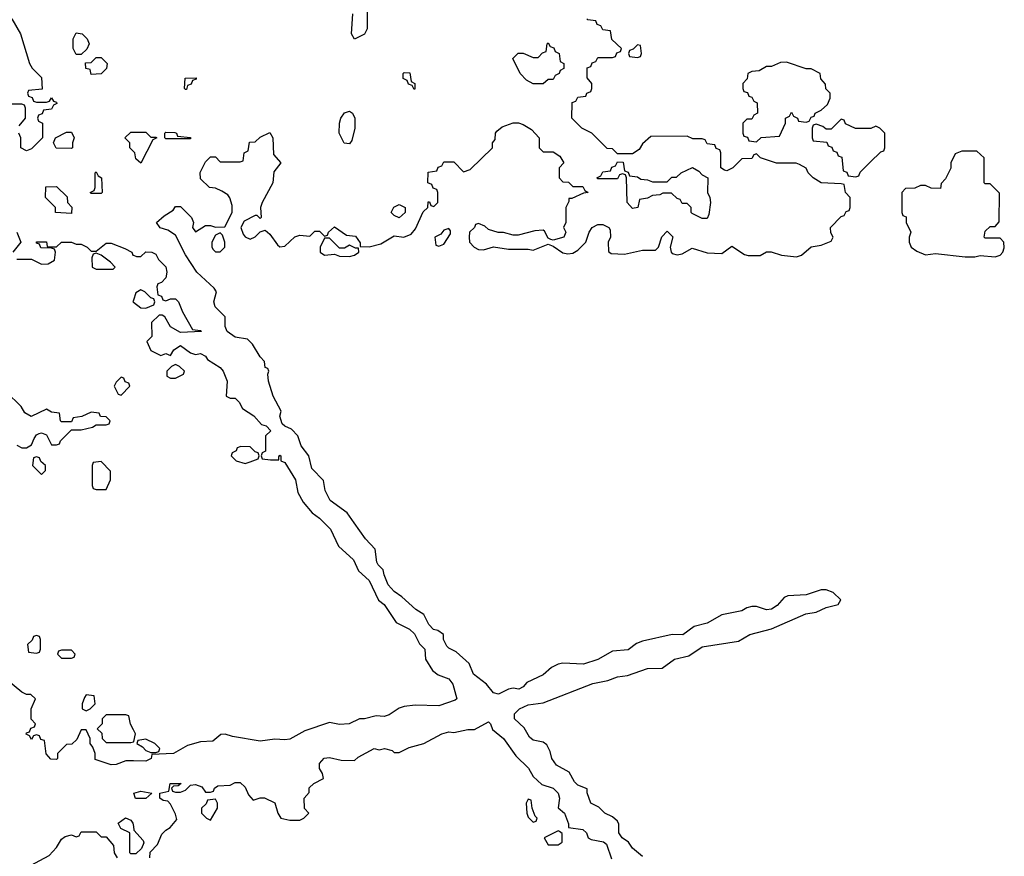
# Model space of a CAD drawing. Header units: inches. Extents: x 2601469 to 2753575, y 449403 to 582909.
# Tile 346 of 350: x 2709542 to 2713507, y 548656 to 552027. Entities that reach past the tile are written whole.
import ezdxf

# ---------------------------------------------------------------- set-up
doc = ezdxf.new("R2010")
doc.units = ezdxf.units.IN
doc.header["$MEASUREMENT"] = 0
for name, color, linetype in [('C7504', 7, 'Continuous'), ('C7505', 7, 'Continuous'), ('C7514', 7, 'Continuous'), ('C7515', 7, 'Continuous')]:
    doc.layers.add(name, color=color, linetype=linetype)

msp = doc.modelspace()

# ---------------------------------------------------------------- linework, layer by layer
at = {"layer": 'C7504', "color": 4, "elevation": 4}
for points in [[(2709610, 549546), (2709598, 549542), (2709592.7, 549527.3), (2709574, 549510), (2709578, 549478), (2709610, 549474), (2709622, 549478), (2709626, 549490), (2709626, 549530), (2709622, 549542)], [(2709750, 549486), (2709710, 549486), (2709698, 549482), (2709694, 549470), (2709710, 549454), (2709750, 549454), (2709762, 549458), (2709766, 549470)], [(2709810, 549306), (2709803.6, 549296.4), (2709794, 549270), (2709794, 549250), (2709810, 549242), (2709826, 549250), (2709846, 549270), (2709842, 549302)]]:
    msp.add_lwpolyline(points, close=True, dxfattribs=at)
for points in [[(2710000, 549040.4), (2709970, 549041.2), (2709930, 549026), (2709910, 549025.2), (2709846, 549046), (2709846, 549070), (2709836.4, 549096.4), (2709826, 549110), (2709826, 549130), (2709810, 549166), (2709790, 549166), (2709772.7, 549127.3), (2709751.6, 549108.4), (2709730, 549106), (2709694, 549070), (2709694, 549050), (2709690, 549046), (2709667.3, 549047.3), (2709648.4, 549068.4), (2709642, 549122), (2709627.3, 549127.3), (2709622, 549142), (2709610, 549146), (2709598, 549142), (2709590, 549126), (2709582, 549142), (2709568.4, 549148.4), (2709570, 549154), (2709582, 549158), (2709587.3, 549172.7), (2709602, 549178), (2709606, 549190), (2709588, 549208), (2709588, 549250), (2709606, 549290), (2709587.3, 549307.3), (2709570, 549308), (2709550, 549318), (2709488.9, 549368.9)], [(2710000, 549165.7), (2709988.4, 549188.4), (2709982, 549222), (2709970, 549226), (2709890, 549226), (2709874, 549210), (2709874, 549190), (2709854, 549170), (2709872.7, 549152.7), (2709874, 549130), (2709890, 549114), (2709990, 549114), (2710000, 549117.3)], [(2710000, 548666), (2709990, 548666), (2709986, 548670), (2709986, 548750), (2709948.7, 548768.7), (2709938, 548790), (2709968.4, 548811.6), (2709990, 548802), (2709998, 548790), (2710000, 548776)], [(2709568.7, 548610), (2709660.4, 548659.6), (2709690, 548691.3), (2709710, 548724.7), (2709724.7, 548735.3), (2709750, 548742), (2709770, 548734), (2709782, 548738), (2709790, 548754), (2709850, 548754), (2709870, 548734), (2709890, 548734), (2709919.6, 548699.6), (2709922, 548670), (2709934, 548650)]]:
    msp.add_lwpolyline(points, dxfattribs=at)
at = {"layer": 'C7505', "color": 4, "elevation": 4}
for points in [[(2709510.8, 552030), (2709544.7, 551970), (2709582, 551850), (2709591.6, 551831.6), (2709630, 551794), (2709632.7, 551747.3), (2709578, 551742), (2709574, 551730), (2709578, 551718), (2709592.7, 551712.7), (2709598, 551698), (2709610, 551694), (2709650, 551694), (2709662, 551698), (2709670, 551712), (2709678, 551698), (2709690, 551694), (2709691.1, 551688.9), (2709678, 551682), (2709670, 551666), (2709638, 551662), (2709632.7, 551647.3), (2709618, 551642), (2709614, 551630), (2709618, 551618), (2709634, 551610), (2709634, 551550), (2709590, 551506), (2709570, 551498), (2709546, 551510), (2709546, 551550), (2709538, 551570)], [(2709540.4, 551599.6), (2709566, 551630), (2709566, 551670), (2709562, 551682), (2709550, 551686), (2709490, 551686)], [(2710000, 551496), (2709986, 551510), (2709986, 551530), (2709966, 551550), (2709990, 551574), (2710000, 551574)], [(2709531, 551171), (2709546, 551130), (2709514, 551090)], [(2709530, 551062), (2709590, 551062), (2709630, 551042), (2709656.4, 551043.6), (2709682, 551058), (2709686, 551090), (2709682, 551102), (2709670, 551106), (2709627.3, 551107.3), (2709622, 551122), (2709610, 551126), (2709610, 551131.3), (2709650, 551131), (2709652.7, 551112.7), (2709670, 551111.3), (2709690, 551112), (2709710, 551130.8), (2709750.7, 551130.7), (2709770, 551122), (2709790, 551122), (2709814, 551110), (2709830, 551094), (2709850, 551094), (2709890, 551126), (2709910, 551126.8), (2709965.4, 551105.4), (2709994, 551090), (2709998, 551078), (2710000, 551077.3)], [(2710000, 550896), (2709998, 550890), (2710000, 550888.5)], [(2709530, 550312), (2709550, 550302), (2709570, 550302), (2709590, 550314), (2709600.2, 550339.8), (2709610, 550354), (2709620.4, 550359.6), (2709630, 550362), (2709650, 550354), (2709670, 550314), (2709690, 550314), (2709702, 550318), (2709706, 550330), (2709750, 550374), (2709790, 550374), (2709834.6, 550385.4), (2709850, 550394), (2709890, 550394), (2709902, 550398), (2709906, 550410), (2709890, 550426), (2709867.3, 550427.3), (2709862, 550442), (2709830, 550446), (2709791.6, 550428.4), (2709758, 550422), (2709750, 550406), (2709710, 550406), (2709706, 550410), (2709702, 550442), (2709670, 550446), (2709650, 550458), (2709588.4, 550428.4), (2709563.1, 550443.1), (2709548.4, 550468.4), (2709487.3, 550527.3)]]:
    msp.add_lwpolyline(points, dxfattribs=at)
for points in [[(2709770, 551886), (2709758, 551910), (2709758, 551950), (2709770, 551974), (2709794, 551970), (2709814, 551950), (2709822, 551930), (2709812.7, 551907.3), (2709790, 551886)], [(2709830, 551806), (2709826, 551826), (2709808, 551830), (2709807.3, 551852.7), (2709830, 551854), (2709850, 551874), (2709870, 551874), (2709894, 551850), (2709892, 551830), (2709870, 551808)], [(2709750, 551508), (2709688.4, 551508.4), (2709678, 551530), (2709686, 551550), (2709730, 551574), (2709750, 551574), (2709762, 551550), (2709754, 551530), (2709754, 551510)], [(2709830, 551326), (2709826, 551330), (2709842, 551338), (2709846, 551350), (2709846, 551410), (2709850, 551414), (2709858, 551398), (2709872, 551390), (2709874, 551330), (2709870, 551326)], [(2709750, 551246), (2709686, 551250), (2709686, 551270), (2709646, 551310), (2709647.3, 551352.7), (2709690, 551354), (2709732.7, 551312.7), (2709734, 551290), (2709751.6, 551271.6)], [(2709850, 551086), (2709838, 551082), (2709832.7, 551067.3), (2709834, 551030), (2709850, 551022), (2709910, 551022), (2709918, 551022), (2709926, 551030), (2709908, 551050), (2709870, 551078)], [(2709950, 550586), (2709930, 550566), (2709922, 550550), (2709938, 550518), (2709950, 550514), (2709986, 550550), (2709982, 550562), (2709967.3, 550567.3), (2709962, 550582)], [(2709610, 550266), (2709598, 550262), (2709594, 550230), (2709630, 550194), (2709646, 550210), (2709646, 550230), (2709627.3, 550247.3), (2709622, 550262)], [(2709870, 550246), (2709838, 550242), (2709834, 550230), (2709834, 550150), (2709838, 550138), (2709850, 550134), (2709890, 550134), (2709907.3, 550172.7), (2709907.3, 550207.3)]]:
    msp.add_lwpolyline(points, close=True, dxfattribs=at)
at = {"layer": 'C7514', "color": 4, "elevation": 4}
for points in [[(2710768.2, 550000), (2710793.7, 549973.7), (2710826.2, 549906.2), (2710886.8, 549850), (2710906, 549806), (2710950, 549766.8), (2710987.5, 549687.5), (2711010.4, 549670.4), (2711058.5, 549598.5), (2711111.7, 549571.7), (2711132.1, 549552.1), (2711152.7, 549512.7), (2711173.4, 549490), (2711176, 549450), (2711204, 549404), (2711226.8, 549386.8), (2711270, 549370.7), (2711286.8, 549350), (2711302, 549290), (2711295.3, 549284.7), (2711230, 549262), (2711134.6, 549265.4), (2711090, 549259.3), (2711070, 549253.2), (2711030, 549226.6), (2711010, 549219.3), (2710978, 549222), (2710930.4, 549209.6), (2710910, 549209.4), (2710869.4, 549189.4), (2710830, 549186.6), (2710790, 549195.3), (2710690, 549160.9), (2710630, 549128.2), (2710610, 549125.1), (2710570, 549128), (2710510, 549119.5), (2710399, 549139), (2710370, 549148), (2710352.7, 549147.3), (2710319.8, 549120.2), (2710270, 549117.2), (2710218, 549102), (2710162, 549070), (2710074, 549066), (2710072, 549050), (2710050, 549039), (2710000, 549040.4)], [(2712050, 548655.3), (2712010, 548688.7), (2711993.2, 548713.2), (2711968.7, 548730), (2711955.3, 548750), (2711954.6, 548785.4), (2711950, 548798), (2711930, 548815.3), (2711898, 548830), (2711874, 548854), (2711842, 548870), (2711828, 548912), (2711828, 548928), (2711790, 548942), (2711776.5, 548956.5), (2711754.8, 548994.8), (2711703.3, 549023.3), (2711685.2, 549050), (2711678.6, 549078.6), (2711664.7, 549104.7), (2711650, 549115.3), (2711610, 549124), (2711595.5, 549135.5), (2711573.8, 549173.8), (2711535.3, 549210), (2711535.3, 549230), (2711555.3, 549250), (2711590, 549266.8), (2711650, 549274.9), (2711850, 549352.4), (2711910, 549363.8), (2711950, 549379.3), (2711990, 549384.9), (2712070, 549412.7), (2712130, 549413.4), (2712179, 549450), (2712236.6, 549463.4), (2712290, 549500.5), (2712437.2, 549522.8), (2712482, 549550), (2712570, 549573), (2712707.7, 549632.3), (2712750, 549639.3), (2712790, 549658.4), (2712838, 549670), (2712849, 549690), (2712818.7, 549718.7), (2712790, 549729.5), (2712770, 549729.5), (2712710, 549709.5), (2712634.9, 549705.1), (2712621.3, 549698.7), (2712592.9, 549667.1), (2712570, 549651.8), (2712550, 549649.6), (2712510, 549662.9), (2712490, 549662), (2712470, 549657.2), (2712450, 549645.2), (2712370, 549629.4), (2712310, 549595.1), (2712258.4, 549581.6), (2712212.2, 549547.8), (2712170, 549549.6), (2712050, 549522.7), (2712026, 549514), (2711991.9, 549488.1), (2711930, 549482), (2711870, 549449.6), (2711812, 549430), (2711730, 549434.5), (2711710.3, 549429.7), (2711683.1, 549416.9), (2711650, 549387), (2711583.8, 549356.2), (2711570, 549339), (2711552, 549330), (2711530, 549333.2), (2711510, 549329.4), (2711470, 549309.2), (2711450, 549315.3), (2711422, 549350), (2711369.6, 549389.6), (2711352.3, 549432.3), (2711299.5, 549479.5), (2711270, 549494), (2711262.5, 549502.5), (2711249.3, 549530), (2711248.7, 549550), (2711226.3, 549566.3), (2711209, 549570), (2711189.6, 549589.6), (2711169.6, 549629.6), (2711137.2, 549650), (2711081.5, 549701.5), (2711050, 549722.7), (2711026.6, 549750), (2711009.4, 549790), (2711006, 549810), (2710985.2, 549830), (2710980.7, 549840.7), (2710974, 549894), (2710934.8, 549934.8), (2710888.7, 550000)], [(2710000, 549117.3), (2710002, 549118), (2710008, 549150), (2710000, 549165.7)], [(2710066, 548650), (2710067.3, 548672.7), (2710096.4, 548703.6), (2710114.6, 548745.4), (2710130, 548762), (2710148.4, 548771.6), (2710175.3, 548804.7), (2710170, 548826), (2710150, 548866), (2710138, 548878), (2710120.4, 548880.4), (2710106, 548890), (2710106, 548910), (2710142, 548918), (2710148, 548950), (2710192, 548950), (2710179.6, 548940.4), (2710162, 548938), (2710154, 548930), (2710158, 548918), (2710170, 548914), (2710190, 548914), (2710210, 548922), (2710230, 548942), (2710250, 548944.7), (2710275.3, 548935.3), (2710290, 548914), (2710310, 548914), (2710322, 548918), (2710326, 548930), (2710340.4, 548939.6), (2710390, 548942), (2710410, 548954), (2710430, 548954), (2710450, 548934), (2710463.6, 548903.6), (2710482, 548882), (2710510, 548892), (2710528.4, 548891.6), (2710570, 548872), (2710582, 548830), (2710594, 548810), (2710630, 548802), (2710670, 548802), (2710686, 548810), (2710706, 548830), (2710688.4, 548848.4), (2710688, 548890), (2710707.3, 548912.7), (2710708.4, 548931.6), (2710726, 548950), (2710766, 548970), (2710762, 548990), (2710749.4, 549009.4), (2710749.5, 549029.5), (2710768.2, 549051.8), (2710790, 549054.4), (2710836.4, 549043.6), (2710890, 549042), (2710904.7, 549055.3), (2710970, 549090.6), (2710990, 549084.7), (2711010.6, 549090.6), (2711042, 549082), (2711050, 549074), (2711070, 549074), (2711110, 549094), (2711170, 549111), (2711242, 549150), (2711270, 549157.1), (2711290, 549155.5), (2711346.4, 549166.4), (2711373.6, 549166.4), (2711430, 549198), (2711438, 549190), (2711446.8, 549166.8), (2711490.8, 549130), (2711540.5, 549060.5), (2711590.5, 549010.5), (2711610, 548978), (2711644.7, 548944.7), (2711690, 548930.6), (2711710.4, 548910.4), (2711715.5, 548890), (2711711.1, 548851.1), (2711736, 548830), (2711752.7, 548787.3), (2711752.7, 548772.7), (2711810, 548764.7), (2711824.7, 548750), (2711832, 548730), (2711843.5, 548723.5), (2711893.7, 548713.7), (2711904.7, 548704.7), (2711925.5, 548645.5)], [(2710000, 548776), (2710002, 548762), (2710039.6, 548719.6), (2710042, 548710), (2710032.7, 548687.3), (2710010, 548666), (2710000, 548666)]]:
    msp.add_lwpolyline(points, dxfattribs=at)
for points in [[(2710050, 549128), (2710018, 549122), (2710014, 549110), (2710036.9, 549096.9), (2710050, 549082), (2710070, 549074), (2710090, 549074), (2710102, 549078), (2710106, 549090), (2710086, 549110)], [(2710008.4, 548888.4), (2710002, 548910), (2710030, 548918.8), (2710074, 548910), (2710050, 548888.7)], [(2710330, 548886), (2710298, 548882), (2710292.7, 548867.3), (2710274, 548850), (2710274, 548830), (2710294, 548810), (2710310, 548802), (2710338, 548850), (2710338, 548870)], [(2711590, 548886), (2711582, 548870), (2711584.7, 548830), (2711590, 548814), (2711610, 548794), (2711622, 548798), (2711626, 548810), (2711618, 548818), (2711606, 548850), (2711602, 548882)], [(2711710, 548758), (2711654, 548730), (2711670, 548702), (2711710, 548702), (2711727.3, 548712.7), (2711727.3, 548747.3), (2711716.4, 548756.4)]]:
    msp.add_lwpolyline(points, close=True, dxfattribs=at)
at = {"layer": 'C7515', "color": 4, "elevation": 4}
for points in [[(2710942, 552110), (2710942, 551990), (2710931.1, 551968.9), (2710890, 551948), (2710878, 551970), (2710884, 552050)], [(2710888.7, 550000), (2710860.2, 550040.2), (2710792.7, 550090), (2710772.3, 550130), (2710765.2, 550170), (2710718.6, 550218.6), (2710706, 550270), (2710676, 550310), (2710662.7, 550350), (2710637.2, 550377.2), (2710609.2, 550389.2), (2710599, 550399), (2710589.4, 550429.4), (2710595.1, 550450), (2710562.7, 550510), (2710544, 550570), (2710542, 550598), (2710546, 550610), (2710542, 550622), (2710530, 550626), (2710528, 550650), (2710510, 550668), (2710479.3, 550719.3), (2710459, 550739), (2710410, 550747.3), (2710378, 550770), (2710369.5, 550790), (2710369.3, 550830), (2710329.5, 550870), (2710324.5, 550890), (2710334, 550930), (2710325.6, 550945.6), (2710256, 551010), (2710210, 551079), (2710170, 551159), (2710139.1, 551179.1), (2710108.1, 551188.1), (2710093.2, 551210), (2710123.2, 551236.8), (2710160.4, 551259.6), (2710170, 551274), (2710190, 551274), (2710234, 551230), (2710242, 551210), (2710238, 551190), (2710250, 551172), (2710290, 551198), (2710310, 551198), (2710330, 551191.3), (2710368, 551192), (2710398, 551250), (2710398, 551278), (2710388.9, 551308.9), (2710380.4, 551320.4), (2710356.4, 551336.4), (2710330, 551348), (2710306, 551350), (2710270, 551386), (2710268.4, 551411.6), (2710290, 551454), (2710310, 551474), (2710330, 551474), (2710350, 551454), (2710430, 551454), (2710442, 551458), (2710446, 551490), (2710462, 551498), (2710467.3, 551532.7), (2710490, 551534), (2710510, 551554), (2710550, 551572), (2710562, 551550), (2710563.6, 551483.6), (2710594, 551450), (2710566, 551414), (2710562, 551370), (2710518, 551290), (2710512, 551270), (2710514, 551230), (2710510, 551226), (2710498, 551238), (2710490, 551238), (2710445.4, 551214.6), (2710432, 551190), (2710442, 551162), (2710450, 551152), (2710470, 551142), (2710490, 551152), (2710510, 551172), (2710530, 551178), (2710550, 551162), (2710579.6, 551119.6), (2710590, 551112), (2710610, 551114), (2710650, 551151.3), (2710670, 551158), (2710710, 551154), (2710730, 551174), (2710750, 551174), (2710770, 551154), (2710782, 551158), (2710786, 551170), (2710810, 551192), (2710858, 551158), (2710894, 551154), (2710912.7, 551127.3), (2710912.7, 551112.7), (2710950, 551111), (2710996.5, 551123.5), (2711050, 551156), (2711088.9, 551151.1), (2711118, 551162), (2711136.4, 551183.6), (2711167.3, 551252.7), (2711186, 551270), (2711187.3, 551292.7), (2711192.7, 551292.7), (2711198, 551278), (2711210, 551274), (2711226, 551290), (2711226, 551330), (2711222, 551342), (2711207.3, 551347.3), (2711202, 551362), (2711186, 551370), (2711187.3, 551412.7), (2711222, 551418), (2711227.3, 551432.7), (2711242, 551438), (2711250, 551454), (2711290, 551454), (2711330, 551414), (2711356.4, 551423.6), (2711446, 551510), (2711446, 551530), (2711456.4, 551543.6), (2711458, 551570), (2711463.1, 551576.9), (2711484.7, 551595.3), (2711530, 551611.3), (2711551.1, 551611.1), (2711570, 551604.7), (2711603.6, 551583.6), (2711634, 551550), (2711634, 551510), (2711650, 551494), (2711690, 551494), (2711716.9, 551476.9), (2711734, 551450), (2711714, 551430), (2711714, 551390), (2711730, 551374), (2711752.7, 551372.7), (2711770, 551354), (2711810, 551354), (2711818, 551338), (2711832, 551330), (2711812.7, 551327.3), (2711766, 551306), (2711754, 551306), (2711754, 551294), (2711742, 551270), (2711742, 551210), (2711732, 551190), (2711742, 551170), (2711734, 551150), (2711690, 551138), (2711680.4, 551140.4), (2711670, 551146), (2711655.3, 551175.3), (2711650, 551178), (2711616.4, 551176.4), (2711550, 551158), (2711530, 551158), (2711490, 551168.7), (2711469.1, 551169.1), (2711430, 551182), (2711415.3, 551195.3), (2711390, 551206), (2711378, 551202), (2711374, 551190), (2711354, 551170), (2711352, 551150), (2711354, 551130), (2711372, 551110), (2711390, 551101), (2711410, 551098.8), (2711450, 551111.3), (2711510, 551102), (2711590, 551102), (2711610, 551098), (2711670, 551122), (2711690, 551114), (2711730, 551086.8), (2711750, 551082.8), (2711770, 551086), (2711790, 551098), (2711822, 551130), (2711835.3, 551170), (2711848, 551190), (2711870, 551202), (2711890, 551202), (2711914, 551190), (2711919.6, 551179.6), (2711922, 551150), (2711912, 551130), (2711912.7, 551092.7), (2711924.7, 551084.7), (2711977.5, 551082.5), (2712050, 551098), (2712102, 551098), (2712115.3, 551110), (2712128.4, 551151.6), (2712150, 551174), (2712172, 551152), (2712161, 551110), (2712166, 551090), (2712170, 551084.7), (2712190, 551078.8), (2712210, 551082.8), (2712250, 551106), (2712310, 551086.8), (2712370, 551084.7), (2712410, 551114), (2712461, 551081), (2712476, 551076), (2712524, 551076), (2712550, 551092), (2712568.4, 551091.6), (2712610, 551078), (2712670, 551071), (2712690, 551078), (2712730, 551112), (2712770, 551118), (2712810, 551134), (2712818, 551150), (2712808.4, 551168.4), (2712808, 551190), (2712850, 551234), (2712862, 551238), (2712870, 551254), (2712882, 551258), (2712886, 551270), (2712886, 551310), (2712868, 551330), (2712862, 551362), (2712850, 551366), (2712770, 551368.7), (2712738, 551390), (2712718, 551410), (2712708.7, 551428.7), (2712683.1, 551443.1), (2712668.9, 551448.9), (2712590, 551449), (2712526, 551470), (2712510, 551486), (2712498, 551482), (2712490, 551468), (2712450, 551466), (2712414, 551430), (2712390, 551418), (2712380.4, 551420.4), (2712366, 551430), (2712366, 551490), (2712362, 551502), (2712347.3, 551507.3), (2712342, 551522), (2712310, 551526), (2712302, 551542), (2712290, 551546), (2712252.7, 551547.3), (2712230, 551558), (2712083.6, 551556.4), (2712050, 551526), (2712036.9, 551503.1), (2712010, 551486), (2711950, 551486), (2711930, 551506), (2711907.3, 551507.3), (2711846, 551570), (2711806, 551590), (2711766, 551630), (2711767.3, 551692.7), (2711782, 551698), (2711790, 551714), (2711822, 551718), (2711826, 551730), (2711842, 551738), (2711846, 551750), (2711846, 551770), (2711827.3, 551792.7), (2711827.3, 551832.7), (2711842, 551838), (2711847.3, 551852.7), (2711862, 551858), (2711870, 551874), (2711930, 551874), (2711942, 551878), (2711947.3, 551892.7), (2711962, 551898), (2711966, 551910), (2711927.3, 551947.3), (2711922, 551982), (2711890, 551986), (2711882, 552002), (2711867.3, 552007.3), (2711862, 552022), (2711830, 552026), (2711826, 552030)], [(2710000, 551574), (2710050, 551574), (2710070, 551554), (2710090, 551554), (2710094, 551550), (2710078, 551542), (2710030, 551448), (2710010, 551466), (2710006, 551490), (2710000, 551496)], [(2710000, 551077.3), (2710012.7, 551072.7), (2710030, 551072), (2710050, 551090.8), (2710074, 551090), (2710090, 551082), (2710100.7, 551060.7), (2710130.4, 551030.4), (2710134.8, 551010), (2710130, 550986), (2710112.7, 550967.3), (2710098, 550962), (2710094, 550950), (2710098, 550918), (2710112.7, 550912.7), (2710118, 550898), (2710130, 550894), (2710150, 550902), (2710170, 550902), (2710182, 550890), (2710198, 550850), (2710238, 550778), (2710270, 550774), (2710274, 550770), (2710190, 550766), (2710148.9, 550788.9), (2710126, 550830), (2710116.4, 550836.4), (2710103.6, 550836.4), (2710072.7, 550807.3), (2710074, 550750), (2710054, 550730), (2710070, 550694), (2710110, 550674), (2710130, 550682), (2710150, 550674), (2710163.1, 550696.9), (2710190, 550714), (2710230, 550684.7), (2710250, 550678), (2710270, 550682), (2710290, 550671.3), (2710298, 550658), (2710350, 550624.7), (2710361, 550610), (2710378, 550570), (2710374, 550510), (2710390, 550502), (2710410, 550502), (2710425.4, 550485.4), (2710439.8, 550459.8), (2710484.7, 550430), (2710516, 550396), (2710534, 550390), (2710554, 550370), (2710532, 550350), (2710532, 550288), (2710518, 550282), (2710514, 550270), (2710518, 550258), (2710552.7, 550252.7), (2710586, 550254), (2710586, 550266), (2710590, 550272), (2710594, 550270), (2710594, 550250), (2710610, 550242), (2710653, 550173), (2710661.6, 550121.6), (2710683.4, 550083.4), (2710720.4, 550040.4), (2710750, 550018.8), (2710768.2, 550000)], [(2710000, 550888.5), (2710030, 550866), (2710050, 550864.7), (2710082, 550878), (2710086, 550890), (2710082, 550902), (2710070, 550906), (2710046, 550930), (2710030, 550938), (2710010, 550926), (2710000, 550896)]]:
    msp.add_lwpolyline(points, dxfattribs=at)
for points in [[(2711610, 551768), (2711583.1, 551783.1), (2711558, 551810), (2711528, 551870), (2711550, 551892), (2711570, 551892), (2711610, 551874), (2711630, 551874), (2711647.3, 551892.7), (2711662, 551898), (2711666, 551930), (2711670, 551934), (2711678, 551918), (2711692.7, 551912.7), (2711698, 551898), (2711714, 551890), (2711718, 551858), (2711734, 551850), (2711734, 551830), (2711718, 551822), (2711714, 551810), (2711698, 551802), (2711690, 551786), (2711670, 551786), (2711650, 551768)], [(2712030, 551926), (2712012.7, 551907.3), (2711998, 551902), (2711994, 551890), (2711998, 551878), (2712030, 551874), (2712042, 551878), (2712046, 551890), (2712042, 551922)], [(2712630, 551855.3), (2712605.4, 551854.6), (2712570, 551838), (2712550, 551838), (2712519.6, 551820.4), (2712490, 551818), (2712474, 551810), (2712471.6, 551788.4), (2712454, 551770), (2712454, 551750), (2712458, 551738), (2712472.7, 551732.7), (2712478, 551718), (2712490, 551714), (2712498, 551698), (2712511.6, 551691.6), (2712514, 551650), (2712498, 551642), (2712490, 551626), (2712470, 551626), (2712454, 551610), (2712454, 551570), (2712458, 551558), (2712472.7, 551552.7), (2712478, 551538), (2712510, 551534), (2712528.4, 551551.6), (2712602, 551558), (2712626, 551610), (2712626, 551630), (2712642, 551638), (2712650, 551654), (2712658, 551638), (2712674, 551630), (2712678, 551618), (2712710, 551614), (2712722, 551618), (2712730, 551634), (2712742, 551638), (2712746, 551650), (2712770, 551662), (2712795.3, 551684.7), (2712806, 551710), (2712806, 551730), (2712788.4, 551748.4), (2712787.3, 551767.3), (2712768.4, 551788.4), (2712766, 551810), (2712730, 551828), (2712710, 551828)], [(2710210, 551746), (2710206, 551750), (2710208.9, 551791.1), (2710252.7, 551792.7), (2710252.7, 551787.3), (2710238, 551782), (2710232.7, 551767.3), (2710218, 551762), (2710214, 551746)], [(2711130, 551746), (2711122, 551762), (2711107.3, 551767.3), (2711102, 551782), (2711086, 551790), (2711086, 551810), (2711090, 551814), (2711112.7, 551812.7), (2711118, 551778), (2711134, 551770), (2711134, 551750)], [(2710870, 551526), (2710848.9, 551528.9), (2710829, 551570), (2710829.3, 551610), (2710835.3, 551630), (2710850, 551651.3), (2710870, 551658), (2710882, 551650), (2710892, 551630), (2710891.3, 551590), (2710879.6, 551540.4)], [(2712850, 551626), (2712810, 551586), (2712790, 551586), (2712776.4, 551596.4), (2712750, 551606), (2712738, 551602), (2712734, 551590), (2712734, 551550), (2712738, 551538), (2712792.7, 551532.7), (2712798, 551518), (2712812.7, 551512.7), (2712818, 551498), (2712832.7, 551492.7), (2712838, 551478), (2712852.7, 551472.7), (2712858, 551418), (2712872.7, 551412.7), (2712878, 551398), (2712910, 551394), (2712922, 551398), (2712927.3, 551412.7), (2712967.3, 551452.7), (2713010, 551494), (2713022, 551498), (2713026, 551510), (2713026, 551570), (2713006, 551590), (2712990, 551598), (2712970, 551588), (2712908.4, 551588.4), (2712867.3, 551607.3), (2712862, 551622)], [(2710130, 551546), (2710126, 551550), (2710126, 551570), (2710130, 551574), (2710167.3, 551572.7), (2710174, 551570), (2710178, 551558), (2710230, 551552), (2710230, 551546)], [(2713396.4, 551496.4), (2713336.4, 551496.4), (2713310, 551486), (2713292, 551450), (2713291.6, 551428.4), (2713270, 551386), (2713252.7, 551367.3), (2713250, 551346), (2713212.7, 551347.3), (2713190, 551358), (2713170, 551358), (2713147.3, 551347.3), (2713110, 551346), (2713094, 551330), (2713094, 551250), (2713098, 551238), (2713112, 551232), (2713112, 551210), (2713130.9, 551170.9), (2713124.7, 551150), (2713124.7, 551130), (2713132, 551110), (2713154.4, 551094.4), (2713190, 551078.8), (2713230, 551084.9), (2713349.3, 551070.7), (2713389.1, 551070.9), (2713410, 551076), (2713470, 551071), (2713490, 551078), (2713502, 551090), (2713507.3, 551107.3), (2713506, 551130), (2713490, 551146), (2713430, 551146), (2713426, 551150), (2713430, 551174), (2713450, 551194), (2713470, 551194), (2713487.3, 551212.7), (2713488, 551328), (2713450, 551366), (2713430, 551366), (2713426, 551370), (2713426, 551470)], [(2712090, 551374), (2712150, 551374), (2712168.4, 551391.6), (2712187.3, 551392.7), (2712206, 551410), (2712251.6, 551431.6), (2712276.9, 551416.9), (2712290, 551402), (2712314, 551390), (2712312, 551330), (2712322, 551310), (2712324.7, 551290), (2712318, 551242), (2712310, 551226), (2712290, 551226), (2712250, 551246), (2712246, 551250), (2712246, 551270), (2712230, 551286), (2712210, 551286), (2712202, 551302), (2712190, 551306), (2712167.3, 551327.3), (2712132.7, 551327.3), (2712119.6, 551320.4), (2712090, 551318), (2712070, 551308), (2712038, 551302), (2712032, 551270), (2712010, 551266), (2711988, 551290), (2711986, 551390), (2711982, 551402), (2711970, 551406), (2711958, 551402), (2711950, 551386), (2711870, 551386), (2711866, 551390), (2711882, 551398), (2711890, 551414), (2711922, 551418), (2711927.3, 551432.7), (2711942, 551438), (2711950, 551454), (2711972.7, 551452.7), (2711978, 551418), (2711992.7, 551412.7), (2711998, 551398), (2712030, 551394), (2712043.6, 551383.6), (2712070, 551382)], [(2711070, 551229), (2711050, 551238), (2711038, 551250), (2711048.9, 551271.1), (2711070, 551282), (2711094, 551270), (2711094, 551250)], [(2711270, 551186), (2711250, 551178), (2711238, 551162), (2711214, 551150), (2711218, 551118), (2711230, 551114), (2711250, 551122), (2711276.4, 551163.6), (2711276.4, 551176.4)], [(2710350, 551168), (2710330, 551158), (2710316, 551130), (2710316, 551110), (2710320.7, 551100.7), (2710330, 551091.3), (2710350, 551091.3), (2710368.7, 551110), (2710368.7, 551130), (2710359, 551159)], [(2710790, 551146), (2710770, 551146), (2710752, 551110), (2710752, 551090), (2710770, 551078), (2710810, 551082), (2710830, 551074), (2710870, 551072), (2710890, 551078), (2710908, 551090), (2710906, 551106), (2710894, 551106), (2710870, 551118), (2710850, 551106), (2710830, 551106)], [(2710170, 550638), (2710154, 550630), (2710134, 550610), (2710134, 550590), (2710150, 550582), (2710170, 550582), (2710202, 550598), (2710206, 550610), (2710186, 550630)], [(2710432.7, 550307.3), (2710418, 550302), (2710414, 550290), (2710398, 550282), (2710394, 550270), (2710414, 550250), (2710450, 550238), (2710470, 550244.7), (2710502, 550258), (2710506, 550270), (2710502, 550282), (2710490, 550286), (2710470, 550306)]]:
    msp.add_lwpolyline(points, close=True, dxfattribs=at)

doc.saveas('drawing.dxf')
